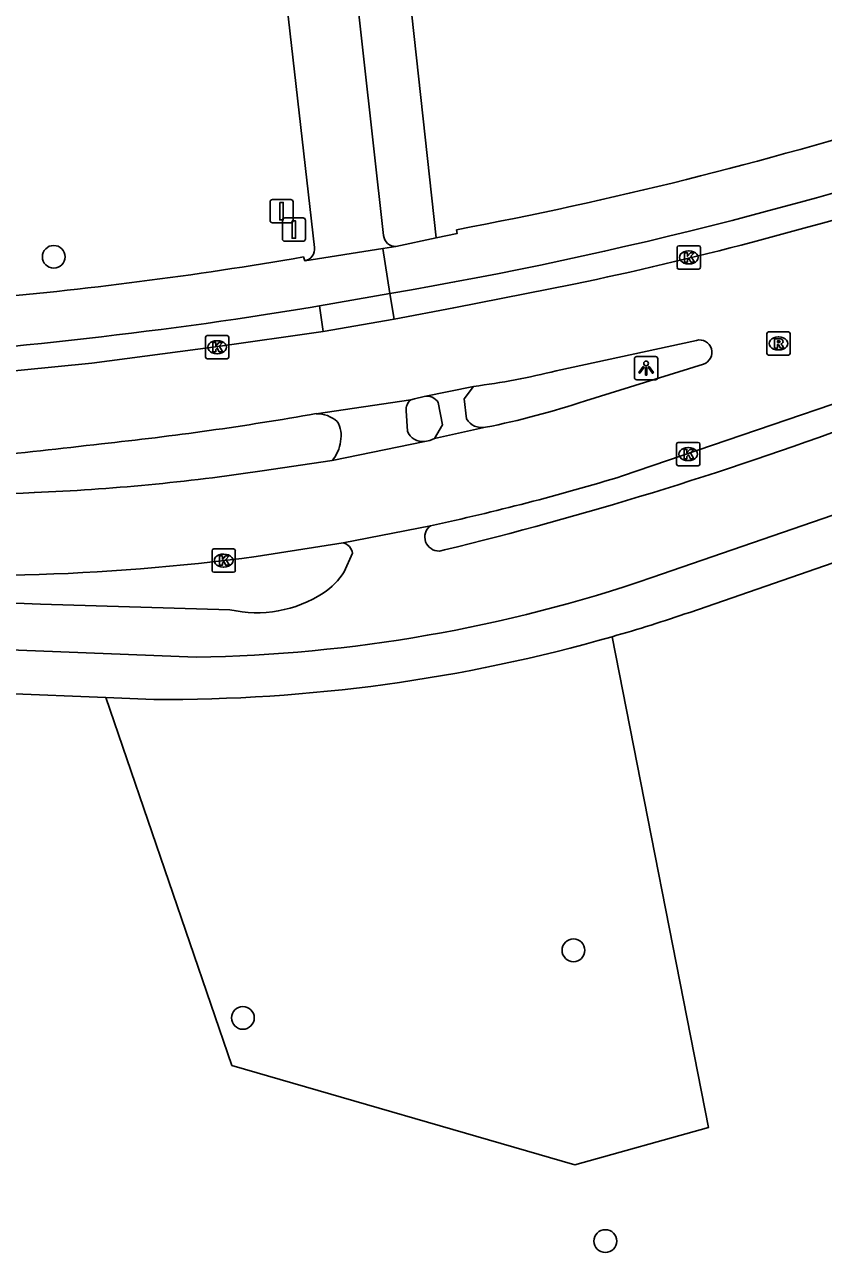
# Model space of a CAD drawing. Extents: x 159822 to 160765, y 380693 to 381634.
# Drawn here: x 160158.5 to 160192.8, y 380805 to 380857.8 of the extents above; entities that cross this region are included whole.
import ezdxf

# ---------------------------------------------------------------- set-up
doc = ezdxf.new("R2010")
doc.units = 0
for name, color, linetype in [('IMGEO_Boom', 7, 'Continuous'), ('IMGEO_Fietspad_gesloten', 7, 'Continuous'), ('IMGEO_Fietspad_open', 7, 'Continuous'), ('IMGEO_Groenvoorziening', 7, 'Continuous'), ('IMGEO_Kolk', 7, 'Continuous'), ('IMGEO_Lichtpunt', 7, 'Continuous'), ('IMGEO_Rijbaan_lokaal_gesloten', 7, 'Continuous'), ('IMGEO_Rioolput', 7, 'Continuous'), ('IMGEO_Verkeersbordpaal', 7, 'Continuous'), ('IMGEO_Voetpad_gesloten', 7, 'Continuous'), ('IMGEO_Voetpad_open', 7, 'Continuous')]:
    doc.layers.add(name, color=color, linetype=linetype)

msp = doc.modelspace()

# ---------------------------------------------------------------- linework, layer by layer
at = {"layer": 'IMGEO_Boom'}
for centre in [(160159.757, 380847.79), (160182.084, 380817.984), (160167.881, 380815.079), (160183.453, 380805.487)]:
    msp.add_circle(centre, 0.489, dxfattribs=at)
at = {"layer": 'IMGEO_Fietspad_gesloten'}
for points in [[(160185.448, 380834.002), (160214.797, 380844.116), (160254.484, 380857.89), (160313.244, 380878.473)], [(160177.064, 380848.956), (160177.085, 380848.785), (160176.18, 380848.599)], [(160176.18, 380848.599), (160174.453, 380848.238)], [(160173.895, 380848.15), (160170.538, 380847.618)], [(160173.895, 380848.15), (160174.453, 380848.238)], [(160174.2, 380846.213), (160173.895, 380848.15)], [(160170.538, 380847.618), (160170.484, 380847.784)], [(160171.18, 380845.68), (160174.2, 380846.213)], [(160170.774, 380845.611), (160171.18, 380845.68)], [(160174.899, 380841.165), (160174.951, 380840.301)], [(160167.329, 380832.624), (160159.182, 380832.864), (160148.206, 380833.304), (160108.085, 380834.901), (160075.667, 380836.227), (160036.967, 380837.769), (160013.044, 380838.712), (159998.89, 380839.296)], [(159986.803, 380836.025), (159999.529, 380837.135), (160003.267, 380837.131), (160012.949, 380836.768), (160031.816, 380835.953), (160069.996, 380834.506), (160100.74, 380833.252), (160127.614, 380832.16), (160158.243, 380830.882), (160165.881, 380830.585)], [(160176.538, 380835.19), (160176.325, 380835.143)], [(160172.588, 380835.048), (160172.236, 380834.257)]]:
    msp.add_lwpolyline(points, dxfattribs=at)
for centre, radius, start, end in [((160143.865, 381024.077), 180.433, 279.67863, 289.22501), ((160144.902, 381019.606), 173.655, 280.67312, 287.34019), ((160142.026, 381012.73), 167.383, 274.9089, 279.78891), ((160139.015, 381039.369), 196.343, 273.26955, 279.30867), ((160175.444, 380841.227), 0.549, 129.6704, 186.5233), ((160171.037, 380839.657), 1.391, 49.7706, 90.4354), ((160170.92, 380840.108), 1.184, 347.6009, 31.0443), ((160138.19, 380991.806), 161.243, 283.75844, 290.34561), ((160175.603, 380840.542), 0.695, 200.2706, 277.7567), ((160170.44, 380840.072), 1.652, 321.0399, 352.4282), ((160176.304, 380835.749), 0.606, 127.368, 271.9797), ((160172.055, 380834.978), 0.538, 7.4403, 75.1116), ((160169.653, 380835.884), 3.053, 303.4609, 327.7983), ((160164.885, 380894.022), 63.445, 270.89975, 288.91169), ((160168.49, 380837.714), 5.221, 257.1493, 303.0298)]:
    msp.add_arc(centre, radius, start, end, dxfattribs=at)
at = {"layer": 'IMGEO_Fietspad_open'}
for points in [[(160173.926, 380848.703), (160171.745, 380868.246)], [(160170.952, 380848.196), (160169.444, 380861.549)], [(160174.2, 380846.213), (160174.38, 380845.103)], [(160171.18, 380845.68), (160171.332, 380844.575)]]:
    msp.add_lwpolyline(points, dxfattribs=at)
for centre, radius, start, end in [((160174.436, 380848.75), 0.512, 185.2565, 271.8962), ((160170.449, 380848.119), 0.509, 280.05, 8.7247)]:
    msp.add_arc(centre, radius, start, end, dxfattribs=at)
at = {"layer": 'IMGEO_Groenvoorziening'}
msp.add_lwpolyline([(160161.991, 380828.85), (160167.412, 380813.035), (160182.138, 380808.77), (160187.877, 380810.362), (160183.74, 380831.462)], dxfattribs=at)
at = {"layer": 'IMGEO_Kolk'}
for p, q in [((160186.535, 380847.338), (160186.535, 380848.19)), ((160186.61, 380848.264), (160187.462, 380848.264)), ((160187.023, 380848.044), (160187.048, 380848.044)), ((160187.536, 380848.19), (160187.536, 380847.338)), ((160187.046, 380847.484), (160187.021, 380847.484)), ((160187.462, 380847.264), (160186.61, 380847.264)), ((160166.276, 380843.479), (160166.276, 380844.331)), ((160166.351, 380844.405), (160167.203, 380844.405)), ((160166.764, 380844.185), (160166.789, 380844.185)), ((160167.277, 380844.331), (160167.277, 380843.479)), ((160167.203, 380843.405), (160166.351, 380843.405)), ((160166.787, 380843.625), (160166.762, 380843.625)), ((160186.512, 380838.885), (160186.512, 380839.737)), ((160186.587, 380839.811), (160187.439, 380839.811)), ((160187, 380839.591), (160187.025, 380839.591)), ((160187.513, 380839.737), (160187.513, 380838.885)), ((160187.023, 380839.031), (160186.998, 380839.031)), ((160187.439, 380838.811), (160186.587, 380838.811)), ((160166.632, 380835.233), (160167.484, 380835.233)), ((160166.557, 380834.307), (160166.557, 380835.159)), ((160167.045, 380835.013), (160167.07, 380835.013)), ((160167.558, 380835.159), (160167.558, 380834.307)), ((160167.484, 380834.233), (160166.632, 380834.233)), ((160167.068, 380834.453), (160167.043, 380834.453))]:
    msp.add_line(p, q, dxfattribs=at)
for points in [[(160186.535, 380847.338), (160186.535, 380848.19)], [(160186.61, 380848.264), (160187.462, 380848.264)], [(160186.856, 380847.964), (160186.979, 380847.964), (160186.979, 380847.813), (160187.109, 380847.964), (160187.273, 380847.964), (160187.127, 380847.813), (160187.28, 380847.564), (160187.128, 380847.564), (160187.043, 380847.728), (160186.979, 380847.661), (160186.979, 380847.564), (160186.856, 380847.564), (160186.856, 380847.964)], [(160187.536, 380848.19), (160187.536, 380847.338)], [(160187.462, 380847.264), (160186.61, 380847.264)], [(160166.276, 380843.479), (160166.276, 380844.331)], [(160166.351, 380844.405), (160167.203, 380844.405)], [(160167.277, 380844.331), (160167.277, 380843.479)], [(160166.597, 380844.105), (160166.72, 380844.105), (160166.72, 380843.954), (160166.85, 380844.105), (160167.014, 380844.105), (160166.868, 380843.954), (160167.021, 380843.705), (160166.869, 380843.705), (160166.784, 380843.869), (160166.72, 380843.802), (160166.72, 380843.705), (160166.597, 380843.705), (160166.597, 380844.105)], [(160167.203, 380843.405), (160166.351, 380843.405)], [(160186.512, 380838.885), (160186.512, 380839.737)], [(160186.587, 380839.811), (160187.439, 380839.811)], [(160186.833, 380839.511), (160186.956, 380839.511), (160186.956, 380839.36), (160187.086, 380839.511), (160187.25, 380839.511), (160187.104, 380839.36), (160187.257, 380839.111), (160187.105, 380839.111), (160187.02, 380839.275), (160186.956, 380839.208), (160186.956, 380839.111), (160186.833, 380839.111), (160186.833, 380839.511)], [(160187.513, 380839.737), (160187.513, 380838.885)], [(160187.439, 380838.811), (160186.587, 380838.811)], [(160166.632, 380835.233), (160167.484, 380835.233)], [(160166.557, 380834.307), (160166.557, 380835.159)], [(160166.878, 380834.933), (160167.001, 380834.933), (160167.001, 380834.782), (160167.131, 380834.933), (160167.295, 380834.933), (160167.149, 380834.782), (160167.302, 380834.533), (160167.15, 380834.533), (160167.065, 380834.697), (160167.001, 380834.63), (160167.001, 380834.533), (160166.878, 380834.533), (160166.878, 380834.933)], [(160167.558, 380835.159), (160167.558, 380834.307)], [(160167.484, 380834.233), (160166.632, 380834.233)]]:
    msp.add_lwpolyline(points, dxfattribs=at)
for centre, start, end in [((160186.612, 380848.188), 91.552, 178.448), ((160186.612, 380848.188), 91.552, 178.448), ((160187.46, 380848.188), 1.552, 88.448), ((160187.46, 380848.188), 1.552, 88.448), ((160186.612, 380847.34), 181.552, 268.448), ((160186.612, 380847.34), 181.552, 268.448), ((160187.46, 380847.34), 271.552, 358.448), ((160187.46, 380847.34), 271.552, 358.448), ((160166.353, 380844.329), 91.552, 178.448), ((160166.353, 380844.329), 91.552, 178.448), ((160167.201, 380844.329), 1.552, 88.448), ((160167.201, 380844.329), 1.552, 88.448), ((160166.353, 380843.481), 181.552, 268.448), ((160166.353, 380843.481), 181.552, 268.448), ((160167.201, 380843.481), 271.552, 358.448), ((160167.201, 380843.481), 271.552, 358.448), ((160186.589, 380839.735), 91.552, 178.448), ((160186.589, 380839.735), 91.552, 178.448), ((160187.437, 380839.735), 1.552, 88.448), ((160187.437, 380839.735), 1.552, 88.448), ((160186.589, 380838.887), 181.552, 268.448), ((160186.589, 380838.887), 181.552, 268.448), ((160187.437, 380838.887), 271.552, 358.448), ((160187.437, 380838.887), 271.552, 358.448), ((160166.634, 380835.157), 91.552, 178.448), ((160166.634, 380835.157), 91.552, 178.448), ((160167.482, 380835.157), 1.552, 88.448), ((160167.482, 380835.157), 1.552, 88.448), ((160166.634, 380834.309), 181.552, 268.448), ((160166.634, 380834.309), 181.552, 268.448), ((160167.482, 380834.309), 271.552, 358.448), ((160167.482, 380834.309), 271.552, 358.448)]:
    msp.add_arc(centre, 0.0765, start, end, dxfattribs=at)
for centre, major_axis, ratio, start_param, end_param in [((160187.022, 380847.764), (-0.387, 0.002), 0.722429, 4.712389, 7.853982), ((160187.047, 380847.764), (-0.39, 0.002), 0.717154, 1.570796, 4.712389), ((160166.763, 380843.905), (-0.387, 0.002), 0.722429, 4.712389, 7.853982), ((160166.788, 380843.905), (-0.39, 0.002), 0.717154, 1.570796, 4.712389), ((160186.999, 380839.311), (-0.387, 0.002), 0.722429, 4.712389, 7.853982), ((160187.024, 380839.311), (-0.39, 0.002), 0.717154, 1.570796, 4.712389), ((160167.044, 380834.733), (-0.387, 0.002), 0.722429, 4.712389, 7.853982), ((160167.069, 380834.733), (-0.39, 0.002), 0.717154, 1.570796, 4.712389)]:
    msp.add_ellipse(centre, major_axis=major_axis, ratio=ratio, start_param=start_param, end_param=end_param, dxfattribs=at)
at = {"layer": 'IMGEO_Lichtpunt'}
for p, q in [((160184.705, 380843.41), (160184.705, 380842.603)), ((160184.705, 380843.41), (160184.705, 380842.603)), ((160185.607, 380843.505), (160184.799, 380843.505)), ((160185.607, 380843.505), (160184.799, 380843.505)), ((160185.701, 380842.603), (160185.701, 380843.41)), ((160185.701, 380842.603), (160185.701, 380843.41)), ((160184.799, 380842.509), (160185.607, 380842.509)), ((160184.799, 380842.509), (160185.607, 380842.509))]:
    msp.add_line(p, q, dxfattribs=at)
for points in [[(160185.079, 380843.074), (160185.118, 380843.046), (160184.93, 380842.784), (160184.892, 380842.811), (160185.079, 380843.074)], [(160185.181, 380843.026), (160185.228, 380843.026), (160185.228, 380842.704), (160185.181, 380842.704), (160185.181, 380843.026)], [(160185.291, 380843.046), (160185.329, 380843.073), (160185.516, 380842.811), (160185.477, 380842.783), (160185.291, 380843.046)]]:
    msp.add_lwpolyline(points, dxfattribs=at)
msp.add_circle((160185.204, 380843.208), 0.0994, dxfattribs=at)
for centre, start, end in [((160184.799, 380843.41), 90, 180), ((160184.799, 380843.41), 90, 180), ((160185.607, 380843.41), 0, 90), ((160185.607, 380843.41), 0, 90), ((160184.799, 380842.603), 180, 270), ((160184.799, 380842.603), 180, 270), ((160185.607, 380842.603), 270, 0), ((160185.607, 380842.603), 270, 360)]:
    msp.add_arc(centre, 0.0946, start, end, dxfattribs=at)
at = {"layer": 'IMGEO_Rijbaan_lokaal_gesloten'}
for points in [[(160184.195, 380838.372), (160200.245, 380843.851), (160244.942, 380859.44)], [(160182.103, 380846.612), (160176.938, 380845.603), (160174.38, 380845.103)], [(160174.38, 380845.103), (160171.332, 380844.575)], [(160171.332, 380844.575), (160166.703, 380843.925), (160161.396, 380843.217), (160153.868, 380842.478)], [(160181.344, 380842.889), (160187.365, 380844.199)], [(160187.669, 380843.18), (160182.597, 380841.604)], [(160175.671, 380841.793), (160177.794, 380842.222)], [(160171.026, 380841.048), (160175.094, 380841.65)], [(160175.094, 380841.65), (160175.252, 380841.689), (160175.671, 380841.793)], [(160178.304, 380840.463), (160176.117, 380839.988)], [(160176.117, 380839.988), (160175.92, 380839.899), (160175.697, 380839.853)], [(160175.697, 380839.853), (160171.724, 380839.033)], [(160171.724, 380839.033), (160168.71, 380838.588)], [(160175.936, 380836.231), (160172.193, 380835.498)], [(160168.449, 380834.909), (160172.193, 380835.498)]]:
    msp.add_lwpolyline(points, dxfattribs=at)
for centre, radius, start, end in [((160148.582, 381005.765), 162.645, 281.89379, 287.44257), ((160187.497, 380843.684), 0.532, 288.8367, 104.3863), ((160173.833, 380873.083), 31.115, 277.3135, 283.9687), ((160171.768, 380873.703), 33.876, 281.1249, 288.6432), ((160147.743, 380973.242), 134.228, 276.01377, 279.98884), ((160141.164, 381009.373), 170.872, 273.40327, 276.93834), ((160154.964, 380930.874), 93.304, 272.43221, 278.47166), ((160154.25, 380936.888), 102.966, 282.15851, 286.90752), ((160155.528, 380924.411), 86.823, 267.0966, 272.24179), ((160155.921, 380929.117), 95.037, 265.55112, 277.5749)]:
    msp.add_arc(centre, radius, start, end, dxfattribs=at)
at = {"layer": 'IMGEO_Rioolput'}
for p, q in [((160190.389, 380843.64), (160190.389, 380844.492)), ((160190.464, 380844.566), (160191.316, 380844.566)), ((160190.877, 380844.346), (160190.902, 380844.346)), ((160191.39, 380844.492), (160191.39, 380843.64)), ((160190.9, 380843.786), (160190.875, 380843.786)), ((160191.316, 380843.566), (160190.464, 380843.566))]:
    msp.add_line(p, q, dxfattribs=at)
for points in [[(160190.389, 380843.64), (160190.389, 380844.492)], [(160190.464, 380844.566), (160191.316, 380844.566)], [(160190.978, 380844.264), (160190.726, 380844.266), (160190.726, 380843.866)], [(160190.904, 380844.185), (160190.85, 380844.185), (160190.85, 380844.104)], [(160191.39, 380844.492), (160191.39, 380843.64)], [(160190.726, 380843.866), (160190.85, 380843.866), (160190.85, 380844.028), (160190.861, 380844.028)], [(160190.85, 380844.104), (160190.902, 380844.104)], [(160190.908, 380843.999), (160190.979, 380843.866), (160191.119, 380843.866), (160191.054, 380843.992)], [(160191.316, 380843.566), (160190.464, 380843.566)]]:
    msp.add_lwpolyline(points, dxfattribs=at)
for centre, radius, start, end in [((160190.466, 380844.49), 0.0765, 91.552, 178.448), ((160190.466, 380844.49), 0.0765, 91.552, 178.448), ((160190.91, 380844.089), 0.0964, 77.0061, 93.1865), ((160190.924, 380844.146), 0.0378, 276.6634, 79.6772), ((160190.977, 380844.154), 0.109, 350.3612, 89.416), ((160191.314, 380844.49), 0.0765, 1.552, 88.448), ((160191.314, 380844.49), 0.0765, 1.552, 88.448), ((160190.466, 380843.642), 0.0765, 181.552, 268.448), ((160190.466, 380843.642), 0.0765, 181.552, 268.448), ((160190.86, 380843.975), 0.0533, 26.0293, 88.6989), ((160190.886, 380844.293), 0.19, 274.7715, 282.9687), ((160190.975, 380844.154), 0.112, 277.5842, 350.9817), ((160190.959, 380843.939), 0.108, 29.5134, 73.7905), ((160191.314, 380843.642), 0.0765, 271.552, 358.448), ((160191.314, 380843.642), 0.0765, 271.552, 358.448)]:
    msp.add_arc(centre, radius, start, end, dxfattribs=at)
for centre, major_axis, ratio, start_param, end_param in [((160190.876, 380844.066), (-0.387, 0.002), 0.722429, 4.712389, 7.853982), ((160190.901, 380844.066), (-0.39, 0.002), 0.717154, 1.570796, 4.712389)]:
    msp.add_ellipse(centre, major_axis=major_axis, ratio=ratio, start_param=start_param, end_param=end_param, dxfattribs=at)
at = {"layer": 'IMGEO_Verkeersbordpaal'}
for p, q in [((160169.048, 380849.351), (160169.048, 380850.151)), ((160169.048, 380850.151), (160169.048, 380849.351)), ((160169.148, 380850.251), (160169.938, 380850.251)), ((160169.938, 380850.251), (160169.148, 380850.251)), ((160170.038, 380850.151), (160170.038, 380849.351)), ((160170.038, 380849.351), (160170.038, 380850.151)), ((160169.678, 380849.461), (160170.468, 380849.461)), ((160170.468, 380849.461), (160169.678, 380849.461)), ((160169.938, 380849.251), (160169.148, 380849.251)), ((160169.148, 380849.251), (160169.938, 380849.251)), ((160169.578, 380848.561), (160169.578, 380849.361)), ((160169.578, 380849.361), (160169.578, 380848.561)), ((160170.568, 380849.361), (160170.568, 380848.561)), ((160170.568, 380848.561), (160170.568, 380849.361)), ((160170.468, 380848.461), (160169.678, 380848.461)), ((160169.678, 380848.461), (160170.468, 380848.461))]:
    msp.add_line(p, q, dxfattribs=at)
for points in [[(160169.468, 380850.126), (160169.618, 380850.126), (160169.618, 380849.376), (160169.468, 380849.376), (160169.468, 380850.126)], [(160169.998, 380849.336), (160170.148, 380849.336), (160170.148, 380848.586), (160169.998, 380848.586), (160169.998, 380849.336)]]:
    msp.add_lwpolyline(points, dxfattribs=at)
for centre, start, end in [((160169.148, 380850.151), 90, 180), ((160169.148, 380850.151), 90, 180), ((160169.938, 380850.151), 0, 90), ((160169.938, 380850.151), 360, 90), ((160169.678, 380849.361), 90, 180), ((160169.678, 380849.361), 90, 180), ((160170.468, 380849.361), 0, 90), ((160170.468, 380849.361), 360, 90), ((160169.148, 380849.351), 180, 270), ((160169.148, 380849.351), 180, 270), ((160169.938, 380849.351), 270, 0), ((160169.938, 380849.351), 270, 0), ((160169.678, 380848.561), 180, 270), ((160169.678, 380848.561), 180, 270), ((160170.468, 380848.561), 270, 0), ((160170.468, 380848.561), 270, 0)]:
    msp.add_arc(centre, 0.1, start, end, dxfattribs=at)
at = {"layer": 'IMGEO_Voetpad_gesloten'}
for points in [[(160177.794, 380842.222), (160177.381, 380841.681), (160177.484, 380840.829)], [(160176.117, 380839.988), (160176.453, 380840.562), (160176.274, 380841.529)]]:
    msp.add_lwpolyline(points, dxfattribs=at)
for centre, radius, start, end in [((160175.782, 380841.225), 0.578, 31.6794, 101.032), ((160178.157, 380841.234), 0.785, 211.0708, 280.8228)]:
    msp.add_arc(centre, radius, start, end, dxfattribs=at)
at = {"layer": 'IMGEO_Voetpad_open'}
for points in [[(160177.651, 380862.545), (160174.663, 380862.523), (160176.18, 380848.599)], [(160187.08, 380832.509), (160230.145, 380847.428)], [(160153.414, 380829.193), (160161.991, 380828.85)], [(160161.991, 380828.85), (160164.056, 380828.767)]]:
    msp.add_lwpolyline(points, dxfattribs=at)
for centre, radius, start, end in [((160165.152, 380896.609), 67.747, 285.92451, 288.8851), ((160164.52, 380898.612), 69.847, 269.61955, 285.97261)]:
    msp.add_arc(centre, radius, start, end, dxfattribs=at)

doc.saveas('drawing.dxf')
